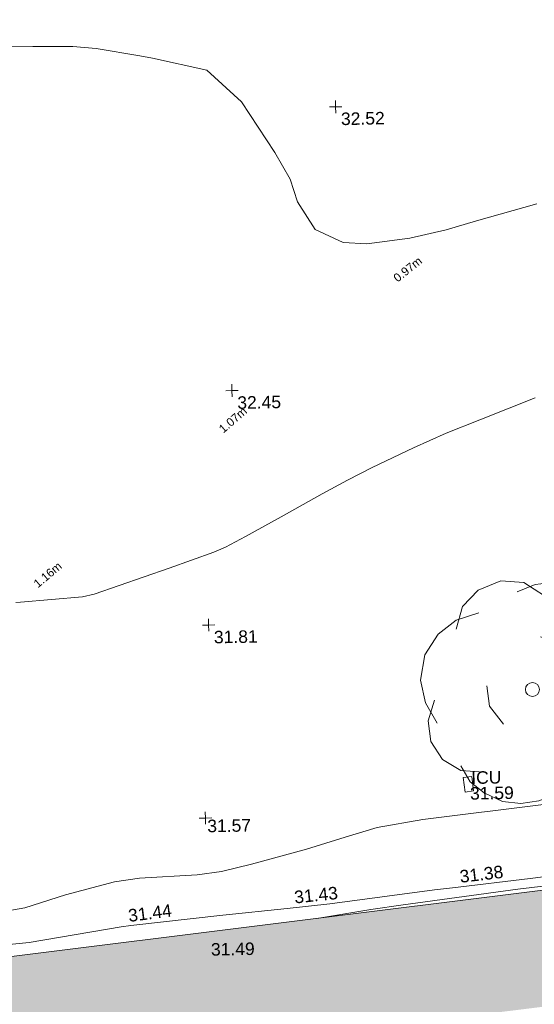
# Model space of a CAD drawing. Header units: millimetres. Extents: x -287732 to 520720, y -103372 to 287754.
# Tile 321 of 380: x 239740 to 255160, y 153300 to 182816. Entities that reach past the tile are written whole.
import ezdxf

# ---------------------------------------------------------------- set-up
doc = ezdxf.new("R2010")
doc.units = ezdxf.units.MM
doc.linetypes.add('IMPORT-UG_ELEC_LV_QLB2 _2_', pattern=[2700, 1500, -300.0000000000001, 0, -250, 150, -300.0000000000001, 0, -200])
doc.linetypes.add('IMPORT-UG_ELEC_STREET LIGHTING_QLB2 _2_', pattern=[2700, 1500, -300.0000000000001, 0, -250, 150, -300.0000000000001, 0, -200])
for name, color, linetype, lineweight, true_color in [('00_TOPO_BUILDING_OUTLINE', 5, 'Continuous', 9, 0x0000ff), ('00_TOPO_LEVEL_SPOT', 7, 'Continuous', 9, 0x666666), ('00_TOPO_TREE', 7, 'Continuous', 9, 0x666666), ('00_UAV_CONCRETE', 9, 'Continuous', 9, 0x808080), ('00_UAV_LEVEL_SPOT', 7, 'Continuous', 9, 0x666666), ('00_UAV_SERV_IC', 5, 'Continuous', 9, 0x0000ff), ('01_DTM_CONTOUR_MJR', 7, 'Continuous', 9, 0x7f3f00), ('01_DTM_CONTOUR_MNR', 7, 'Continuous', 9, 0xa5a552), ('12333-PUM-2D-U-0001-C01 - Rev2_REVIT IMPORT_dwg', 7, 'Continuous', 9, 0x767676), ('A_RHA_Line', 7, 'Continuous', 9, 0x00a600), ('PUM-ELECTRIC-LV-QLB2', 1, 'IMPORT-UG_ELEC_LV_QLB2 _2_', 9, 0xff0000)]:
    doc.layers.add(name, color=color, linetype=linetype, lineweight=lineweight, true_color=true_color)
doc.layers.add('A_RHA_Detail', color=7, linetype='Continuous', lineweight=9)
doc.styles.add('Arial_1', font='arial.ttf', dxfattribs={"height": 250})
doc.styles.add('Swis721 Lt BT_2', font='swissl.ttf', dxfattribs={"height": 375})

# ---------------------------------------------------------------- blocks, each defined once
blk = doc.blocks.new('12333-PUM-2D-U-0001-C01 - Rev2_REVIT IMPORT_dwg_CONIFEROUS_TREE_2-2077536-Site Location Plan Proposed')
at = {"layer": '00_TOPO_TREE', "color": 254, "true_color": 0xcccccc, "flags": 128}
for points in [[(534157611.9131972, 725715526.7445059), (534157816.7312993, 725716209.4715128), (534158294.640204, 725716687.3804175), (534158977.3672107, 725716960.47122), (534159660.0942174, 725716892.1985193), (534160274.5485234, 725716482.5623153)], [(534159455.2761154, 725716619.1077168), (534160001.4577207, 725716823.9258188), (534160684.1847274, 725716892.1985193), (534161298.6390335, 725716755.6531181), (534161844.8206388, 725716482.5623153), (534162254.4568428, 725716072.9261112), (534162595.8203463, 725715526.7445059), (534162732.3657475, 725714912.2901999)], [(534156997.4588913, 725712727.5637784), (534156656.0953878, 725713342.0180844), (534156519.5499864, 725714024.7450912), (534156656.0953878, 725714775.7447985), (534157065.7315919, 725715390.1991044), (534157611.9131972, 725715799.8353084), (534158294.640204, 725716004.6534106)], [(534162049.6387409, 725715595.0172065), (534162527.5476456, 725715390.1991044), (534162937.1838497, 725715048.8356012), (534163142.0019516, 725714502.6539959), (534163073.729251, 725713956.4723905), (534162800.6384484, 725713478.5634856)], [(534160138.0031221, 725715253.6537032), (534160684.1847274, 725715048.8356012), (534161093.8209314, 725714707.4720979)], [(534162732.3657475, 725714093.0177919), (534163005.4565504, 725713546.8361864), (534163073.729251, 725712932.3818804), (534162937.1838497, 725712317.9275743), (534162595.8203463, 725711771.745969), (534162117.9114416, 725711430.3824657), (534161571.7298361, 725711157.2916628)], [(534158977.3672107, 725712659.2910777), (534158567.7310067, 725713205.4726831), (534158499.458306, 725713819.9269892)], [(534158362.9129046, 725711225.5643637), (534157680.1858979, 725711293.8370644), (534157134.0042925, 725711635.2005677), (534156792.6407892, 725712181.3821731), (534156724.3680885, 725712795.8364791), (534156929.1861904, 725713410.2907851)], [(534161503.4571354, 725712932.3818804), (534161230.3663328, 725712454.4729757), (534160820.7301287, 725712113.1094724)], [(534162049.6387409, 725711635.2005677), (534161844.8206388, 725711020.7462615), (534161366.9117341, 725710611.1100575), (534160752.4574281, 725710474.5646561), (534160138.0031221, 725710747.6554588)], [(534160957.2755302, 725710884.2008603), (534160547.6393262, 725710542.8373568), (534160001.4577207, 725710338.0192548), (534159455.2761154, 725710269.7465541), (534158909.09451, 725710338.0192548), (534158362.9129046, 725710611.1100575), (534157953.2767006, 725710952.4735608), (534157680.1858979, 725711430.3824657)]]:
    blk.add_lwpolyline(points, dxfattribs=at)
at = {"layer": '00_TOPO_TREE', "color": 254, "true_color": 0xcccccc}
blk.add_circle((534159864.9123194, 725713683.3815879), 210.6141091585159, dxfattribs=at)
blk = doc.blocks.new('12333-PUM-2D-U-0001-C01 - Rev2_REVIT IMPORT_dwg_MM-2077200-Site Location Plan Proposed')
at = {"layer": '00_TOPO_LEVEL_SPOT', "color": 254, "true_color": 0xcccccc, "flags": 128}
for points in [[(0, -500.0000000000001), (0, 0), (-500.0000000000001, 0)], [(500.0000000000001, 0), (0, 0), (0, 500.0000000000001)]]:
    blk.add_lwpolyline(points, dxfattribs=at)
blk = doc.blocks.new('12333-PUM-2D-U-0001-C01 - Rev2_REVIT IMPORT_dwg_UAV-2077255-Site Location Plan Proposed')
at = {"layer": '00_UAV_LEVEL_SPOT', "color": 254, "true_color": 0xcccccc, "flags": 128}
for points in [[(0, -500.0000000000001), (0, 0), (-500.0000000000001, 0)], [(500.0000000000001, 0), (0, 0), (0, 500.0000000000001)]]:
    blk.add_lwpolyline(points, dxfattribs=at)
blk = doc.blocks.new('12333-PUM-2D-U-0001-C01 - Rev2_REVIT IMPORT_dwg_MGS62954_T2_Galway_ITM_3d_Rev1-2077680-Site Location Plan Proposed')
at = {"layer": '00_UAV_CONCRETE', "color": 254, "true_color": 0xcccccc, "flags": 128}
blk.add_lwpolyline([(534142460.2860349, 725706180.5911027), (534144649.7365001, 725706366.5035001), (534147421.5926425, 725706780.0647986), (534147712.7365, 725706823.5035001), (534150473.7365001, 725707079.5035001), (534152398.8947772, 725707250.3223387), (534153685.7365, 725707364.5035002), (534156827.7365, 725707725.5035001), (534157370.1543209, 725707780.1613629), (534159695.7365, 725708014.5035002), (534162342.0597467, 725708307.840371), (534163060.7365, 725708387.5035001), (534166115.7365001, 725708743.5035), (534167306.9330432, 725708898.3659644), (534169561.7365, 725709191.5035001), (534172061.3170592, 725710279.7256448), (534172338.7365, 725710400.5035001), (534171004.7365, 725713804.5035001), (534171976.9859737, 725714177.5264883), (534176645.1815869, 725715968.5732563), (534176944.7365002, 725716083.5035001), (534177912.1740001, 725713819.9735), (534179947.6335289, 725714699.563902)], dxfattribs=at)
at = {"layer": '00_UAV_SERV_IC', "color": 254, "true_color": 0xcccccc, "flags": 128}
blk.add_lwpolyline([(534157791.7365, 725710643.5035001), (534157742.7365, 725711080.5035001), (534157999.7568355, 725711109.322714), (534158048.7568356, 725710672.3227137)], close=True, dxfattribs=at)
at = {"layer": '01_DTM_CONTOUR_MJR', "color": 254, "true_color": 0xcccccc, "flags": 128}
blk.add_lwpolyline([(534160250, 725728240), (534158430.0000002, 725727755.1648353), (534157519.4039735, 725727509.4039736), (534156430.0000002, 725727275.9670784), (534155134.5624533, 725727124.5624534), (534154430.0000002, 725727183.0573251), (534153596.6666667, 725727586.6666667), (534153079.4845361, 725728420), (534152877.9877113, 725729109.0245776), (534152430.0000002, 725729908.0514706), (534151455.0000001, 725731445.0000002), (534150430.0000002, 725732420), (534148810.3278688, 725732800.327869), (534148430.0000002, 725732881.7431805), (534147132.6194146, 725733122.6194144), (534146430.0000002, 725733198.2383422), (534145230.0000001, 725733220.0000001), (534144430.0000002, 725733220.0000001)], dxfattribs=at)
at = {"layer": '01_DTM_CONTOUR_MNR', "color": 254, "true_color": 0xcccccc, "flags": 128}
for points in [[(534160101.1711712, 725722420.0000001), (534158430.0000002, 725721794.7659178), (534157417.6033059, 725721407.6033058), (534156430.0000002, 725720991.8954251), (534155177.3404257, 725720420), (534154430.0000002, 725720056.0294117), (534153670.3846154, 725719660.3846154), (534152430.0000002, 725718991.7396423), (534151349.051186, 725718420.0000001), (534150743.9328537, 725718106.0671463), (534150390.1958071, 725717963.1170896), (534149040.2188534, 725717509.8430661), (534146780.9887006, 725716770.9887006), (534146430.0000002, 725716695.0000002), (534144575.614035, 725716565.6140351), (534144430.0000002, 725716562.5796425)], [(534160378.9253504, 725710251.3836913), (534158617.0275134, 725710065.0895219), (534158191.7973635, 725710019.5218173), (534156515.6750795, 725709843.8350906), (534155139.9795287, 725709624.2312784), (534154172.5172073, 725709355.2738572), (534153009.4709617, 725709012.7133785), (534151358.5313417, 725708594.1299396), (534150454.311011, 725708390.0305909), (534149724.0808054, 725708301.2598581), (534147992.0120483, 725708230.060241), (534147242.1557872, 725708135.8118486), (534145765.2110813, 725707768.6775216), (534144538.5740546, 725707408.2872185), (534143674.9574705, 725707270.3771106)], [(534153281.1322987, 725706932.8506868), (534154910.0185739, 725707170.6867732), (534155874.9164742, 725707293.390388), (534159318.3213354, 725707705.484519), (534160410.7102004, 725707818.8846524), (534161679.9941323, 725707944.836817), (534162698.6009492, 725708053.1034412), (534168477.9025186, 725708727.4579655), (534169714.0840862, 725708963.6889988), (534170615.0201145, 725709221.9649565), (534171775.3061981, 725709488.9200642)]]:
    blk.add_lwpolyline(points, dxfattribs=at)
at = {"xscale": 0.375, "yscale": 0.375, "zscale": 0.375}
for name, p in [('12333-PUM-2D-U-0001-C01 - Rev2_REVIT IMPORT_dwg_MM-2077200-Site Location Plan Proposed', (534154274.1941647, 725731251.3482025)), ('12333-PUM-2D-U-0001-C01 - Rev2_REVIT IMPORT_dwg_MM-2077200-Site Location Plan Proposed', (534151020.0000001, 725722800.0000001)), ('12333-PUM-2D-U-0001-C01 - Rev2_REVIT IMPORT_dwg_MM-2077200-Site Location Plan Proposed', (534150196.798798, 725715783.4629472)), ('12333-PUM-2D-U-0001-C01 - Rev2_REVIT IMPORT_dwg_UAV-2077255-Site Location Plan Proposed', (534150000, 725710000.0000001))]:
    blk.add_blockref(name, p, dxfattribs=at)
blk.add_blockref('12333-PUM-2D-U-0001-C01 - Rev2_REVIT IMPORT_dwg_CONIFEROUS_TREE_2-2077536-Site Location Plan Proposed', (0, 0))
at = {"layer": '00_TOPO_BUILDING_OUTLINE', "color": 251, "true_color": 0x666666, "insert": (534150097.6350971, 725706247.3703438), "char_height": 375, "width": 1495.902363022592, "attachment_point": 1, "line_spacing_factor": 1.005061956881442, "style": 'Swis721 Lt BT_2'}
blk.add_mtext('31.49', dxfattribs=at)
at = {"layer": '00_TOPO_LEVEL_SPOT', "char_height": 375, "width": 1495.902363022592, "attachment_point": 1, "line_spacing_factor": 1.005061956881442, "style": 'Swis721 Lt BT_2'}
for s, insert in [('32.52', (534154427.0269378, 725731074.3039225)), ('32.45', (534151172.8269377, 725722623.0039225)), ('31.81', (534150349.6269377, 725715606.5039226))]:
    blk.add_mtext(s, dxfattribs=dict(at, insert=insert))
at = {"layer": '00_UAV_CONCRETE', "color": 251, "true_color": 0x666666, "char_height": 375, "width": 1495.902363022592, "attachment_point": 1, "line_spacing_factor": 1.005061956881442, "style": 'Swis721 Lt BT_2'}
for s, insert, rotation in [('31.38', (534157569.2432547, 725708297.9605143), 5.754105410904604), ('31.43', (534152604.1467838, 725707765.7095506), 5.070561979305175), ('31.44', (534147616.321264, 725707299.519444), 6.235812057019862)]:
    blk.add_mtext(s, dxfattribs=dict(at, insert=insert, rotation=rotation))
at = {"layer": '00_UAV_LEVEL_SPOT', "insert": (534150051.8765643, 725709949.1441547), "char_height": 375, "width": 1495.902363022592, "attachment_point": 1, "line_spacing_factor": 1.005061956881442, "style": 'Swis721 Lt BT_2'}
blk.add_mtext('31.57', dxfattribs=at)
at = {"layer": '00_UAV_SERV_IC', "color": 251, "true_color": 0x666666, "char_height": 375, "attachment_point": 1, "line_spacing_factor": 1.005061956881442, "style": 'Swis721 Lt BT_2'}
for s, insert, width in [('ICU', (534157985.9553192, 725711258.4375197), 1021.012723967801), ('31.59', (534157941.1271687, 725710788.0585188), 1495.902363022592)]:
    blk.add_mtext(s, dxfattribs=dict(at, insert=insert, width=width))
blk = doc.blocks.new('12333-PUM-2D-U-0001-C01 - Rev2_REVIT IMPORT_dwg-1620468-Site Location Plan Proposed')
blk.add_blockref('12333-PUM-2D-U-0001-C01 - Rev2_REVIT IMPORT_dwg_MGS62954_T2_Galway_ITM_3d_Rev1-2077680-Site Location Plan Proposed', (-533641079.6498471, -725615854.3561786))
at = {"layer": 'PUM-ELECTRIC-LV-QLB2', "char_height": 250, "width": 1160.025439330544, "attachment_point": 2, "line_spacing_factor": 0.9417779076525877, "style": 'Arial_1'}
for s, insert, rotation in [('0.97m', (515191.4249867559, 110587.522048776), 37.40004365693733), ('1.07m', (509871.2444343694, 106161.603128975), 39.75989508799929), ('1.16m', (504243.2017686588, 101617.8465316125), 38.915701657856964)]:
    blk.add_mtext(s, dxfattribs=dict(at, insert=insert, rotation=rotation))

msp = doc.modelspace()

# ---------------------------------------------------------------- hatches: boundary and pattern name
at = {"layer": 'A_RHA_Detail', "true_color": 0xc0c0c0}
h = msp.add_hatch(color=9, dxfattribs=at)
h.paths.add_polyline_path([(-80880.60083809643, -68502.79057078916), (-80400.865924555, -68483.41509113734), (-80400.865924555, -62984.64684185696), (-24474.85765177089, -63009.32043784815), (-24456.14471271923, -50840.30023858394), (-36622.55041039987, -50831.65104353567), (-36622.55041039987, -44228.57792613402), (-50959.0526582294, -44218.38599194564), (-50959.0526582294, -42573.78171514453), (-54563.9325804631, -42571.21897729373), (-54565.69773352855, -45054.17447474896), (-92408.82109321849, -45027.27149621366), (-92411.78875845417, -49201.74309222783), (-100061.9988811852, -49201.74309222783), (-100052.2214449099, -64852.82557838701), (-86120.90825229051, -64852.82557838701), (-86092.1662649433, -62957.90041523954), (-84861.10047608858, -62957.90041523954), (-84854.79052929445, -68240.109737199), (-80870.60226892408, -68240.10973722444)])
h.paths.add_polyline_path([(-137238.9269902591, -68461.9384092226), (-132719.7426408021, -68433.0633692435), (-132847.0731201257, -62850.04282283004), (-130454.6837966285, -62916.63108078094), (-130498.2830220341, -61355.85393642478), (-117581.136331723, -61423.42893438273), (-117492.3908565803, -49183.91309190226), (-125136.5200282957, -49178.47881952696), (-125133.572703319, -45032.61887136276), (-163007.1824077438, -45005.6942194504), (-163007.1824076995, -44090.2963411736), (-163123.8521269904, -44090.21339942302), (-163122.6389897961, -42383.75184302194), (-166563.8543419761, -42383.75184298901), (-166565.034908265, -44044.39824208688), (-193158.4656786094, -44025.49275805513), (-193195.152889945, -62863.65652504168), (-137269.7106414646, -62916.63108078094), (-137254.3708868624, -65679.90523788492)])
h.paths.add_polyline_path([(120310.9497607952, -32334.28230164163), (120312.4652266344, -31610.73011961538), (133451.2244789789, -31638.24899384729), (133469.2230092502, -19717.98315780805), (121295.7536929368, -19692.48606430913), (121319.8434528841, -8190.941560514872), (112277.0825930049, -8172.001674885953), (112263.1770823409, -14811.1234547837), (78285.85310969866, -14739.95861438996), (78292.82277619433, -8167.077575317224), (75241.99098605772, -8160.673431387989), (69355.76844233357, -8152.931592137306), (69353.6659720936, -9156.74635762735), (68372.60878945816, -9154.691552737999), (68372.60878945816, -13705.52853215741), (69333.7233474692, -13707.54156770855), (69325.07112547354, -16249.53369228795), (66623.4489111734, -16249.53369228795), (66619.79243935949, -17995.29925530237), (65989.07757494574, -17995.2992552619), (65985.44262772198, -19730.78799483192), (57152.23993377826, -19712.28702421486), (57127.42535098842, -31559.89463417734), (70277.87165424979, -31587.43801817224), (70277.87165431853, -32271.7414715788), (78263.96947909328, -32285.12944888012), (78266.62661740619, -31019.79372153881), (112335.8856506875, -31091.15111860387), (112335.8856506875, -32317.57330553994), (119781.4233959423, -32333.17321913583)])
h.paths.add_polyline_path([(7503.717409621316, -1791.439263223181), (15482.43097392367, -674.0213231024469), (15484.0826588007, 148.1327206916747), (56188.28042539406, 205.5276654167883), (56155.84326007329, 14338.3166313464), (18016.62665935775, 14236.48149539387), (17967.9025208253, 34313.18372071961), (21727.10644863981, 34324.0692624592), (21708.90974962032, 40608.10218321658), (18009.66447159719, 40608.10218321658), (17995.54603706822, 45483.75063442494), (9770.084204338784, 45420.6329473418), (3966.213879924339, 45446.76585222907), (3984.771235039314, 14176.56786832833), (1023.062455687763, 14176.56786837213), (-276.5134647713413, 14190.52623461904), (-231.6790044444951, 5968.135265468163), (-226.4491536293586, 193.7444677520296), (553.0869992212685, 183.4716499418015), (7477.609307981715, 143.2867586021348), (7488.638446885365, -674.0213231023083)])
h.paths.add_polyline_path([(77755.59663317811, 53.47451145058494), (77729.51881611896, 1699.844979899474), (94464.47132486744, 1659.976083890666), (94606.37913471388, 17991.390236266), (88810.4190114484, 18015.03260816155), (88799.89418497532, 14436.74271609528), (69413.88950349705, 14457.8773889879), (69377.35724448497, 99.62816357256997), (75241.99098605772, 67.32134432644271)])
h.paths.add_polyline_path([(61252.12079701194, 46453.95617366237), (105774.7348988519, 46472.68783506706), (105768.2642198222, 61852.61234306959), (92285.13876309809, 61852.61234306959), (92308.59670399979, 65784.30757140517), (96107.4668000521, 65767.60445243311), (96059.68081117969, 75209.20847378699), (101084.8427276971, 75071.88872764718), (104988.0046543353, 74765.36560406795), (108403.6894220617, 74363.8408943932), (112009.2703903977, 73787.25420861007), (115645.3524815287, 73049.69667206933), (116890.8108051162, 72761.69136252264), (120208.9929833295, 71893.18353872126), (120865.241739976, 71703.68484519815), (124135.6329506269, 70669.67317906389), (127435.6253142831, 69480.50055823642), (127820.4368670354, 69394.93141813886), (128274.3081769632, 69331.69585753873), (128731.8791144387, 69306.66104516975), (129189.9401488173, 69320.00258290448), (129645.2782985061, 69371.62688826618), (130094.6997111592, 69461.17185603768), (130535.0520071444, 69588.00939074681), (130963.246434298, 69751.24981927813), (131376.2795165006, 69949.74812590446), (131771.2541232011, 70182.11198903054), (132162.5575600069, 70460.5404660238), (132496.0921583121, 70741.69081113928), (132820.871367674, 71064.98072578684), (133117.4593294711, 71414.31364272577), (133383.77568926, 71787.23923950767), (133616.5473239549, 72178.5372844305), (133817.1647262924, 72590.54524898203), (133982.6025969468, 73017.89547513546), (134111.7005086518, 73457.59040801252), (134203.5529320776, 73906.54590458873), (134257.5155883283, 74361.61286216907), (134272.5462649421, 74819.5993153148), (134250.5259875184, 75277.29281745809), (134189.6227572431, 75731.48297747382), (134090.9274700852, 76178.98397757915), (133955.1324028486, 76616.65691993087), (133783.1900598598, 77041.43184345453), (133576.3064937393, 77450.32925647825), (133335.932843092, 77840.48103920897), (133063.7551572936, 78209.15055532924), (132761.6825665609, 78553.75185442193), (132431.8338935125, 78871.8678050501), (132076.5227905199, 79161.26705197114), (131698.2415080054, 79419.91966861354), (131299.6434187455, 79646.01139197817), (131093.5942456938, 79746.34209763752), (132146.0467355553, 83110.22226145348), (122787.7632953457, 86282.54285518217), (121604.3555412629, 82800.3591886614), (117095.9864227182, 83870.84033785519), (116841.9598400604, 83526.35449572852), (116120.5435466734, 91221.93611972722), (110237.7341284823, 91274.27491021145), (110194.3680786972, 90435.39030214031), (104988.0046543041, 90486.49901390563), (104973.2761846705, 94309.82427956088), (103746.1314668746, 94309.8242795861), (103839.9937121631, 122852.1474271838), (96365.09202306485, 122931.9599470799), (96350.3400238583, 123952.4168585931), (104555.5505249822, 123902.1925226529), (104607.3234458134, 120248.5396156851), (125502.5015002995, 120134.1933400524), (125662.0200253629, 137657.3796882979), (114479.5865733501, 137699.2256881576), (114382.306264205, 129149.9458158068), (104644.159003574, 129187.9975073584), (104577.9931702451, 126217.3903144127), (101184.4926406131, 126159.1566967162), (101264.6166812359, 135959.2655565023), (89967.23178808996, 135988.8856164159), (89927.63362986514, 125823.6463181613), (93630.53562302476, 125840.7948842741), (93580.65688892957, 122931.9599470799), (88697.38835376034, 122904.7310126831), (88679.3898954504, 95739.09143775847), (86378.25848996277, 95739.09143775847), (86378.18187189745, 96178.1008337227), (83279.50743284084, 96200.92083327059), (83273.62493422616, 95735.74732133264), (70169.67509619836, 95733.22421950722), (70166.26842742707, 96272.07409347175), (66674.99731294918, 96257.14073655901), (66654.74538556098, 95755.71092136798), (65784.77231079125, 95755.71092136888), (65887.65094984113, 117470.630565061), (53473.3427162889, 117487.9046429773), (53434.44066309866, 98570.46349063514), (40649.41626916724, 98570.46349063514), (40610.16711559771, 94406.01479078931), (38853.82372868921, 94410.36303440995), (38848.65589191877, 89463.65332729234), (40612.46601912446, 89518.45976927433), (40665.38257362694, 86257.73741128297), (38372.19584460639, 86305.72309285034), (38369.79374539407, 76901.0507917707), (50937.9512507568, 76944.40198294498), (50922.88567286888, 74598.78180889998), (56484.9061132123, 74588.85093771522), (56484.9061132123, 75194.85181995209), (92465.4037153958, 75233.0258166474), (92645.92783662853, 71766.64845094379), (89810.55521366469, 69362.83965827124), (85313.16173974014, 69360.94750420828), (85313.16173974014, 66907.4050808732), (75210.14498263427, 66903.15451589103), (75210.14498263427, 63815.70944550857), (70819.40014309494, 63815.70999200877), (70819.21601505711, 64253.35708059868), (69456.83415683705, 64253.35708059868), (69455.7195737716, 66901.99623166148), (61303.32856759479, 66898.5668068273), (61304.56054988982, 63970.32021231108), (70500.41048208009, 63970.32021219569), (70500.4088543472, 61852.59006207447), (61245.6438848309, 61848.69637488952), (61252.03558504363, 46656.49344428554)])
h.paths.add_polyline_path([(-17153.16561239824, 48569.32684293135), (-17153.16561224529, 60770.38083685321), (-29362.88357759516, 60774.70428694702), (-29362.88357759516, 67399.20394580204), (-43507.24466814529, 67405.01911303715), (-43488.5313307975, 69093.07334175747), (-45766.41866231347, 69109.32868388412), (-45794.3462003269, 67405.01911303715), (-47272.11273194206, 67404.2124544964), (-47272.44887633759, 66454.91798908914), (-86004.56386332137, 66468.63299519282), (-86006.66970787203, 60521.58362721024), (-92662.87722510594, 60521.58362721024), (-92665.2138765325, 50184.35611932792), (-79752.0168396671, 50179.78309939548), (-79752.016597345, 48591.4932381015), (-17157.7163123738, 48569.32845417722)])
h.paths.add_polyline_path([(-201056.4185878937, 48628.75479108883), (-138377.9751621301, 48634.64535779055), (-138377.9751621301, 50133.28201003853), (-125467.710581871, 50134.49626164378), (-125468.6909603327, 60566.1903686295), (-132186.8595614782, 60565.86652591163), (-132187.4203588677, 66533.0197876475), (-170643.3098734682, 66805.61809689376), (-170643.3098732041, 67738.78475848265), (-200340.0100486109, 67488.93693764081), (-200348.7171487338, 60827.78025104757), (-201057.5650552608, 60827.71357558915), (-201056.6510294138, 51102.04313372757)])
h.paths.add_polyline_path([(-240051.5126725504, 54769.19491160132), (-239444.490259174, 54811.10754483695), (-239186.5396223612, 54841.92927608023), (-238764.8191577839, 54940.98166103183), (-238382.4735933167, 55122.46891388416), (-237990.3402229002, 55354.87497234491), (-237269.2031023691, 55936.21515020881), (-237032.4836384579, 56225.56611516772), (-236793.0039602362, 56569.31473944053), (-236554.5880578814, 57004.26389721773), (-236432.7219585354, 57267.46508908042), (-236300.081527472, 57753.26238983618), (-236250.7285154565, 58017.17885684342), (-236235.6490609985, 58516.21786804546), (-236233.2538429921, 58987.85640053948), (-236213.7029795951, 59823.48083769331), (-236363.8287855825, 59820.86038205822), (-236634.0279869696, 60698.06075827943), (-236391.9547756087, 61432.19726339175), (-236225.4740089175, 61435.10319600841), (-236201.6036569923, 62637.68779596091), (-232563.5271750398, 62639.28734435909), (-232563.5271750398, 63049.03842404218), (-232732.1945866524, 63049.15302218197), (-232860.1521277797, 63457.95890274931), (-232731.606808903, 63914.24862697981), (-232560.8209656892, 63914.24862697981), (-232515.1276847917, 70598.00033009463), (-240628.6947849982, 70598.85496273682), (-240629.7923196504, 72350.98321577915), (-246412.6011212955, 72347.36085933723), (-246412.6011212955, 70616.45923936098), (-254449.5805725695, 70618.60952619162), (-254454.637144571, 70754.06491720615), (-254469.7140363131, 73191.66276250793), (-263883.2532625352, 73267.83063688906), (-263902.4181505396, 68260.74348553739), (-263714.8217520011, 68259.82096572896), (-263552.9672900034, 67819.65434396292), (-263719.0883117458, 67392.2068408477), (-263913.6298699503, 67392.20684284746), (-263956.7001913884, 58633.76423459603), (-260181.1963171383, 58611.22607638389), (-260192.3146983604, 56354.25111579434), (-257184.684388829, 56339.46086021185), (-257213.4419957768, 57092.93866021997), (-257338.5163846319, 57093.27331223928), (-257471.0109294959, 57531.74572308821), (-257338.5163845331, 58062.22513696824), (-257203.4956297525, 58064.06881289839), (-257173.5751889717, 58598.54056692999), (-256478.2273617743, 58575.27357994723), (-256478.2273617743, 58788.51859473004), (-256013.0091299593, 58911.92701534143), (-255397.0786664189, 58780.99767617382), (-255397.0786664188, 58595.982422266), (-243809.885361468, 58585.92793201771), (-243805.3570672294, 58352.04527760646), (-243740.939469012, 57884.52572680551), (-243619.0830608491, 57421.84877545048), (-243424.3877545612, 56943.65915412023), (-243247.1437899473, 56608.24157713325), (-243003.0710579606, 56249.99021479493), (-242732.2093200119, 55932.75703082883), (-242371.7230178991, 55603.12658811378), (-242141.255125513, 55424.88676767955), (-241804.9643037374, 55216.88439822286), (-241529.4640827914, 55077.02869055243), (-241100.6275144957, 54917.18295003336), (-240836.2134980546, 54840.82833176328), (-240453.4486195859, 54788.60784130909), (-240218.9578693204, 54777.28227442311)])
h.paths.add_polyline_path([(40276.69022552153, 59895.36417752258), (40328.62676029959, 69196.9439153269), (36588.99968785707, 69217.8245910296), (36619.46637569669, 74674.25962428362), (32264.36460078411, 74687.02318924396), (32233.48293867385, 69156.26826306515), (11916.69390495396, 69269.70959686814), (11966.66200111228, 78218.75165974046), (29087.509017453, 78123.15526808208), (29143.44567205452, 88141.1370047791), (15719.348796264, 88216.09212953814), (15732.60379610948, 90589.9978889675), (4594.294101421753, 90652.19003489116), (4525.129359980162, 78265.12250449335), (10096.76365553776, 78234.01258731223), (10077.43887221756, 74773.03821910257), (4547.641142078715, 74803.91453678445), (4465.579974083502, 60107.1600234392), (19125.89094760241, 60025.30234268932), (19139.86249374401, 62527.53804644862), (31738.59196305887, 62457.19146404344), (31724.55430858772, 59943.11609815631), (38369.79364225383, 59906.01157293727)])
h.paths.add_polyline_path([(-246083.0241259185, 72334.29150213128), (-246083.0594797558, 72334.30275087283), (-246208.2905500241, 72334.29150213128)])
h.paths.add_polyline_path([(-114575.3004830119, 112178.0758695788), (-114575.3246435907, 112178.0758695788), (-114707.2752166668, 115801.5811617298)])
h.paths.add_polyline_path([(-154699.9178765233, 101760.4080976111), (-114382.050333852, 101776.0542914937), (-114382.050333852, 106926.9360164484), (-113755.641395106, 106927.1792101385), (-113757.5507412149, 111847.2721531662), (-114431.6837526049, 111847.2721531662), (-114431.8097758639, 112178.0758695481), (-114575.3004830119, 112178.0758695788), (-114578.9984943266, 121707.2390833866), (-123056.9849702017, 121707.2390833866), (-123068.8201032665, 156452.7036899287), (-119381.2340625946, 156454.1348067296), (-119381.2340625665, 160165.8597952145), (-115501.031452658, 160167.3662801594), (-115503.3750945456, 166206.5793118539), (-132411.7987151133, 166599.6604729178), (-132411.8243278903, 166665.6603411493), (-135275.0124468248, 166664.5490317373), (-135275.0124468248, 166628.1883101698), (-135911.3205076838, 166628.1944502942), (-135911.3479256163, 166352.1604668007), (-152521.1633846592, 166345.7146753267), (-152518.3680955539, 159142.6836790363), (-150699.3133726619, 159117.9265656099), (-150758.5477087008, 122560.691203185), (-151059.2005266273, 122560.691203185), (-151061.0981347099, 121302.4374932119), (-154138.3148337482, 121372.6012653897), (-154138.3148337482, 121865.1834517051), (-154704.3888425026, 121867.2611370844), (-154688.5451973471, 119352.3937021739), (-154745.5933227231, 119352.3715636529), (-154745.5763474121, 118722.1532660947), (-160794.1544526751, 118748.7442832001), (-160794.1544526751, 119410.5425977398), (-163852.1622693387, 119422.408321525), (-163855.0715294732, 118762.2003111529), (-167568.6765459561, 118778.5256058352), (-166634.6619849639, 124395.1277019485), (-166930.050559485, 124500.0918161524), (-167568.6765459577, 124707.6250903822), (-168028.2173235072, 124841.3808647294), (-168630.5006276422, 124991.3056740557), (-169238.2056069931, 125117.4693074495), (-169850.3952285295, 125219.6772876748), (-170466.1255403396, 125297.7720169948), (-171089.11025998, 125351.8553033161), (-171704.4065937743, 125381.1774255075), (-172325.0479971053, 125386.3595015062), (-172782.2248668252, 125374.5832362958), (-173401.7764235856, 125337.4554476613), (-174109.844898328, 125263.4341236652), (-174634.1213722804, 125190.4100126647), (-175245.0145766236, 125080.719099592), (-176047.1958093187, 124895.7675260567), (-176665.4852587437, 124724.7228134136), (-177045.3001228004, 124609.1129151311), (-177631.5127792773, 124405.2077276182), (-176665.4852586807, 118818.5158794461), (-177558.9402083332, 118822.4435768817), (-177662.2853368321, 125263.4341236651), (-176365.3912351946, 126542.9270807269), (-159462.2970490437, 126319.910391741), (-157057.7396790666, 128609.0850976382), (-157060.6673204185, 136153.1661957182), (-158638.8016610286, 137740.2441626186), (-159352.3735831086, 137740.2441626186), (-161634.4140634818, 140201.1078539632), (-168727.9404945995, 140256.8191146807), (-171035.0401161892, 137942.8847305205), (-174184.1459014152, 137942.8847305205), (-176460.1167434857, 140292.2858551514), (-177341.6856934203, 140292.2858551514), (-177341.7113613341, 140358.4281613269), (-183428.5803825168, 140356.0660244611), (-185921.6385985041, 137917.4639994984), (-185921.6385985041, 131757.3091155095), (-186906.8767412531, 131756.9267733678), (-187725.3914540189, 130809.9989183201), (-187724.058890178, 127376.1828148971), (-186481.0281350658, 126304.5577463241), (-186479.4846754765, 122327.2959175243), (-185176.2828158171, 121059.4673825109), (-180304.1129154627, 121059.4673824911), (-180304.1136492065, 118802.0484409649), (-193555.3706955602, 118802.0484409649), (-193555.368699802, 133117.8341649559), (-192593.6442938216, 133118.2073819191), (-192593.6442938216, 134200.8158367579), (-192224.6284783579, 134200.9592041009), (-192225.5653014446, 136615.0101267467), (-192595.0012460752, 136615.0101267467), (-192595.4357332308, 137734.4745165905), (-193589.2709668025, 137734.4746851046), (-193589.2685988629, 147474.570583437), (-193163.2062206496, 147492.8644732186), (-192765.7252967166, 147531.087133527), (-192359.9383250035, 147589.5931622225), (-192199.8207947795, 147616.5827294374), (-191882.7548926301, 147682.9245600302), (-191568.5380070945, 147761.6632019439), (-191257.654638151, 147852.677242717), (-190828.6072909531, 148002.2045655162), (-190647.7999969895, 148070.9514233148), (-190349.7690789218, 148197.8750094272), (-190056.9509284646, 148336.4013817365), (-189769.797051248, 148486.3169427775), (-189405.3590254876, 148698.0567944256), (-189132.906026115, 148873.2749095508), (-188867.542109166, 149059.0543929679), (-188609.6764469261, 149255.1087866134), (-188354.9814055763, 149465.3525772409), (-188079.6339208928, 149713.879248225), (-187884.9836199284, 149901.8220103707), (-187545.928247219, 150265.8040604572), (-187446.29984479, 150378.3960832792), (-187241.3270201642, 150629.2310214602), (-187046.3599558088, 150887.9197697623), (-186861.6992771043, 151154.0634500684), (-186546.1373636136, 151669.829875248), (-186524.4196769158, 151707.0632450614), (-163675.2898318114, 151669.829875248), (-163687.5843045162, 148134.07679455), (-157303.6541541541, 148136.492106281), (-157303.6541541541, 155759.91501608), (-157557.4317586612, 155765.0384228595), (-157555.9168973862, 166678.0466575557), (-187009.2021991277, 166699.7464767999), (-187013.0952111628, 162054.4009359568), (-188707.17754695, 162044.5925187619), (-188705.9961892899, 155021.5333641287), (-188737.9999316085, 154650.5326604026), (-188799.0133969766, 154283.1866125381), (-188857.2045401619, 154035.4341107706), (-188966.1106131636, 153679.3368924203), (-189102.6200311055, 153332.8820747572), (-189265.8911675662, 152998.2056672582), (-189454.9174011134, 152677.371060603), (-189645.2484685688, 152421.3220123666), (-189916.9563410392, 152104.2450531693), (-190212.7041973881, 151809.4634871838), (-190530.6686598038, 151538.7947471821), (-190868.8893671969, 151293.9075915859), (-191225.281078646, 151076.3118324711), (-191597.6465194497, 150887.3490191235), (-192092.8415776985, 150682.5621956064), (-192519.2468154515, 150561.8451365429), (-192903.8930791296, 150482.240889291), (-193187.215491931, 150440.8868273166), (-193594.1866364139, 150407.1257787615), (-193594.5952989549, 151459.9895227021), (-205369.2399268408, 151455.4201247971), (-205354.4523517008, 113350.0822379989), (-207187.1580384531, 113349.3710182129), (-207184.3024929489, 105991.0636522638), (-205312.8748221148, 105991.1901500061), (-205311.2362476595, 101769.6553082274), (-175488.6451201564, 101781.2285901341), (-175488.6451201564, 110889.6985621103), (-154703.4627663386, 110897.5679794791), (-154700.2792295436, 102691.5597281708)])
h.paths.add_polyline_path([(193735.9435693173, 113047.8274774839), (208865.0938716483, 114991.0266430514), (208976.1154123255, 114126.6471160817), (216447.8967332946, 115086.3281915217), (216038.7305308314, 118271.9702413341), (232648.5073383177, 120405.3421626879), (233425.993615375, 114352.0734369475), (240632.2017567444, 115277.6440988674), (239854.8412683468, 121329.9334727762), (256406.8682407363, 123455.8879629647), (257091.7572256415, 118089.1198988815), (264572.2871227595, 119040.8180953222), (261877.8350555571, 138524.7609215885), (259178.7147038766, 138221.6086035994), (259197.3483655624, 137439.0084132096), (254686.1480587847, 136897.0007612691), (255412.6810205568, 131314.8303176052), (240852.7447969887, 129522.4514056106), (239771.0426543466, 137918.8519126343), (240649.5822431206, 138010.1984551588), (240062.3063116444, 142776.6750342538), (239165.7694642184, 142685.0143484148), (237630.9646614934, 151018.3171732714), (266172.8791088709, 154560.7889781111), (271297.1876944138, 142612.4006970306), (276531.7397502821, 144861.098714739), (274941.5029779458, 148527.9037281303), (302074.5307653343, 160134.9084326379), (300215.9323773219, 164320.1841173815), (301528.1613272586, 164907.0997989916), (300405.1237791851, 167477.8916353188), (299016.6944531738, 166945.7181824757), (295626.7488506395, 174518.754428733), (294333.0289184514, 177537.1551681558), (287288.8475947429, 174518.754428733), (289427.6893504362, 169661.0163463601), (272956.7816584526, 162557.1203578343), (271943.2187787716, 164897.4305293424), (267016.3118217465, 162764.0369715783), (268502.3094164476, 159357.0430143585), (265200.4029574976, 157946.4096681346), (226856.416695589, 153146.7821792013), (227510.3041274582, 148852.0205334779), (228280.9873165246, 141179.0007483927), (227302.3544112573, 141050.281300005), (227895.3788235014, 136433.1758633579), (228748.5501749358, 136523.8855003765), (229602.3077302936, 128023.7667641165), (217691.2359889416, 126493.8999679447), (217642.3600127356, 126874.433267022), (215138.5007311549, 126552.8357430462), (215194.9980427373, 126112.965074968), (215015.6132226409, 126089.924757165), (214840.9672575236, 127449.66446064), (192258.7012018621, 124549.1816390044), (193486.3576426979, 114991.0266430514)])
h.paths.add_polyline_path([(-78076.24187439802, 117605.5188722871), (-78076.23951902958, 117610.0871211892), (-78070.318122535, 129485.7330792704), (-74723.15926543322, 129478.385255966), (-74723.15926543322, 125435.7860624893), (-48015.64546086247, 125380.0246061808), (-47996.55031653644, 135872.5822179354), (-61198.15919578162, 135901.5630078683), (-74714.72264144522, 135923.5088764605), (-74723.6287602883, 131865.2975510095), (-78070.318122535, 131872.642169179), (-78062.97909487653, 149549.7689430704), (-58292.26570492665, 149541.5607197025), (-58292.26570491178, 148946.2407608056), (-37707.70924046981, 148937.6946533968), (-37703.30827430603, 159740.0672041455), (-44148.26955755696, 159742.7429641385), (-44148.26955755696, 162961.3319174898), (-49829.95437583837, 162961.3319174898), (-49830.92144130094, 160632.0129326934), (-78494.09026625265, 160643.9130440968), (-78494.09026625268, 161615.1537738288), (-78739.225852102, 161615.2555472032), (-78691.7919454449, 168187.9195488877), (-90844.57645036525, 168126.8149079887), (-90962.52567694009, 152686.7636277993), (-89064.97866809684, 152685.9758215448), (-89079.54115380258, 117610.0871211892), (-78374.80218507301, 117605.6428258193)])
h.paths.add_polyline_path([(69254.82576126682, 129235.9722870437), (69259.97086178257, 136167.789247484), (86068.0992678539, 136131.0235193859), (86008.66431381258, 164703.3084147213), (58789.63167882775, 164723.511581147), (58789.63167882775, 170119.2062865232), (54460.1632489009, 170122.4198087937), (54457.21717773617, 166153.279245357), (47042.2151650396, 166158.7829869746), (47041.10931533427, 164668.9097040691), (39173.27935198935, 164674.7495545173), (39172.83712618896, 164078.9539098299), (17014.87910992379, 164095.4005254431), (17002.38841206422, 147267.1142245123), (12659.63471563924, 147267.1142245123), (12653.60087534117, 139137.9291796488), (17031.41608901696, 139134.6797717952), (17024.5879174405, 129935.3194463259), (39191.34773726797, 129918.8662983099), (39191.34773726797, 129258.2867272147), (69014.0340609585, 129236.1510132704)])
h.paths.add_polyline_path([(39265.62356917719, 139467.8223435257), (33050.91021530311, 139484.1586867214), (33087.56357182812, 153427.9220784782), (39277.60130889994, 153411.6505991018), (39277.60130890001, 152830.3127277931), (43058.29603858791, 152820.3745823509), (43024.83899408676, 140092.5601633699), (39267.2657899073, 140092.5601633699)])
h.paths.add_polyline_path([(1979.548949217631, 189123.2414339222), (18699.10403225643, 189180.0465563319), (18678.46874730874, 195253.6675675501), (24349.02704561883, 195272.9334348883), (24334.96888372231, 199550.7690688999), (28829.78348974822, 199566.0403168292), (28798.3577216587, 208815.6446464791), (24334.949615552, 208806.151404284), (24333.90624841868, 209113.2475694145), (16811.59093053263, 209087.6903002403), (16806.58456499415, 208843.5909093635), (6772.293057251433, 208809.4991440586), (6797.166076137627, 201488.5780549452), (-8471.058649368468, 201436.7038490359), (-8471.058649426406, 200429.0172028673), (-11856.09020770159, 200417.5164702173), (-11823.72827009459, 190892.3684138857), (-7614.729360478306, 190906.6685966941), (-7614.729360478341, 190170.8290169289), (-4608.619189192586, 190169.2993656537), (-4608.238782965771, 190916.8832264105), (1973.379031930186, 190939.2444180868), (1977.122761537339, 189837.3456693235)])
h.paths.add_polyline_path([(-20506.22133143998, 190640.0286460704), (-20122.28942212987, 206347.1214480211), (-41550.34215551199, 207015.2557957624), (-41462.26177903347, 210449.6195896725), (-31391.41053372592, 210152.0276719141), (-31078.64493155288, 223862.5743669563), (-44305.08575743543, 224230.7972280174), (-44490.79956591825, 211865.5542346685), (-47510.12209648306, 211942.9901385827), (-47722.57925071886, 203659.0205614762), (-47076.06680548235, 203635.3001465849), (-47175.4684425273, 199531.9403872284), (-46801.21126120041, 199520.4703269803), (-46873.68175963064, 195478.5899481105), (-44600.40472248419, 195425.2559779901), (-44685.88459507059, 192243.2795180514), (-38073.99929115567, 192135.6564362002), (-38104.39995468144, 191126.972250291), (-21537.79264466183, 190668.5723412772)])
h.paths.add_polyline_path([(16801.02360973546, 195961.500137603), (9656.615133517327, 196015.1086063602), (9643.838150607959, 199513.9922857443), (11631.77992468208, 199485.8321209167), (11631.7920940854, 203322.2460456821), (16806.58456511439, 203391.4855728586), (16801.0407710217, 195984.4293109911)])
h.paths.add_polyline_path([(122084.9264926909, 200536.2570557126), (122088.1805162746, 206386.1947929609), (125211.1061638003, 206386.1947929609), (125211.1162733, 206645.8932837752), (126202.7098976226, 206645.8932838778), (126203.0204769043, 207041.0477229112), (130401.4034741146, 206979.0758390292), (130444.2691124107, 209883.280297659), (126202.8383603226, 209945.8832030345), (126203.0204769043, 214624.1281189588), (127364.791950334, 214624.1281190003), (127365.2106673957, 225380.2058567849), (126159.8599207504, 225380.2527798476), (126207.4133336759, 241475.3410923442), (119482.5411291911, 241495.8747898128), (119479.2041949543, 246182.0096278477), (109943.9121324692, 246175.2196735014), (109953.2702601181, 233033.381429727), (115000.5285021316, 233033.3814296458), (114999.579292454, 208653.4991933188), (112026.3032630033, 208653.4991933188), (112024.3519988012, 200538.6761891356), (122024.6079402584, 200536.2715596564)])
h.paths.add_polyline_path([(30087.05071580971, 200986.75440713), (38030.67179071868, 201028.6865660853), (38030.67179071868, 202922.9731660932), (38109.89531492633, 202923.3913649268), (38067.25569096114, 208827.6066631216), (38013.35839378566, 208827.6672237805), (38012.38630971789, 209012.5383931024), (30044.90685988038, 208970.480297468), (30076.83023715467, 202922.9203834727)])
h.paths.add_polyline_path([(195986.2599417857, 205661.5722736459), (202896.8751332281, 206052.0074670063), (202676.8862551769, 209945.7611691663), (195766.2710618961, 209555.3259759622)])
h.paths.add_polyline_path([(-91652.40581580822, 206392.6172135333), (-79454.24421187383, 206432.5105635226), (-79629.29258199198, 238245.6998510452), (-68904.21147484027, 238215.095164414), (-68918.55832832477, 246312.9061543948), (-68918.56040493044, 246314.0782553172), (-68756.515268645, 246312.9061543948), (-68755.20581930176, 246638.9786699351), (-79620.07671794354, 246651.3624133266), (-79606.5628449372, 247343.5411849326), (-82154.50636787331, 247318.0695596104), (-82154.50636787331, 247488.1275895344), (-91640.64698348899, 247472.5371040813), (-91638.72040628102, 246846.4753752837), (-131470.3702759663, 246641.42150215), (-131470.3702759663, 250159.5419305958), (-142857.1087886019, 250176.7939677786), (-142864.0554935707, 246220.0701029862), (-165118.8027587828, 246272.3986783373), (-165040.0492656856, 253907.936045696), (-178677.4727934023, 253929.5079730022), (-178699.5521575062, 238176.7234097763), (-138599.3373496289, 238209.4781454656), (-138548.4479938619, 206627.5237025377), (-126646.6702863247, 206572.2299428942), (-126666.6805510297, 234825.8818836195), (-124962.7180531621, 234825.9534805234), (-124969.0241559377, 234688.4891474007), (-91595.61129713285, 234664.3133306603), (-91650.87307429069, 207155.5994723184)])
h.paths.add_polyline_path([(142123.7078574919, 209113.5383730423), (152768.4446292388, 209127.3137314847), (152745.2992288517, 227012.63380935), (142100.5623961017, 226998.8584508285), (142121.8067345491, 210582.5602643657)])
h.paths.add_polyline_path([(168998.8561129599, 209274.9592350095), (169026.8416078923, 226860.3446540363), (161686.6780314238, 226876.6646907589), (161647.6783165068, 209291.3037608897), (168846.6177107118, 209275.2977201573)])
h.paths.add_polyline_path([(49761.46820719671, 218476.5678095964), (49794.00484360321, 223316.1680811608), (41274.07755982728, 223363.4010619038), (41273.58999769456, 223290.8795634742), (32187.30576796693, 223351.9666549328), (32202.10532419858, 225553.2987454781), (20081.83724695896, 225634.7833114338), (20035.26675877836, 218707.7438801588), (31566.33951793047, 218630.2204881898), (31566.12891731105, 218598.8950898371), (49750.1971391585, 218476.6435849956)])
h.paths.add_polyline_path([(162361.9830851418, 234154.05208666), (162366.6425722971, 241589.9129272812), (135261.102696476, 241630.986197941), (135249.088870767, 234197.8735112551), (160249.0277027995, 234157.4671671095)])
h.paths.add_polyline_path([(176458.8604389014, 246709.5724700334), (176516.2484477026, 252173.1529804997), (168884.2833866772, 252253.3171281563), (168934.86529241, 257068.9279575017), (164355.0504715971, 257117.0331241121), (164296.1746742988, 251511.808811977), (164416.8965511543, 251510.5407811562), (164367.8024342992, 246836.573754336), (171460.1142273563, 246762.0779818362)])

# ---------------------------------------------------------------- linework, layer by layer
at = {"layer": 'A_RHA_Line', "color": 7}
msp.add_line((265200.4029574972, 157946.4096681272), (226856.4166955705, 153146.7821791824), dxfattribs=at)

# ---------------------------------------------------------------- block references
at = {"layer": '12333-PUM-2D-U-0001-C01 - Rev2_REVIT IMPORT_dwg', "color": 254, "linetype": 'IMPORT-UG_ELEC_STREET LIGHTING_QLB2 _2_', "true_color": 0xffd4d4, "rotation": 0.9999999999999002}
msp.add_blockref('12333-PUM-2D-U-0001-C01 - Rev2_REVIT IMPORT_dwg-1620468-Site Location Plan Proposed', (-261895.0770586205, 55869.5817132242), dxfattribs=at)

doc.saveas('drawing.dxf')
